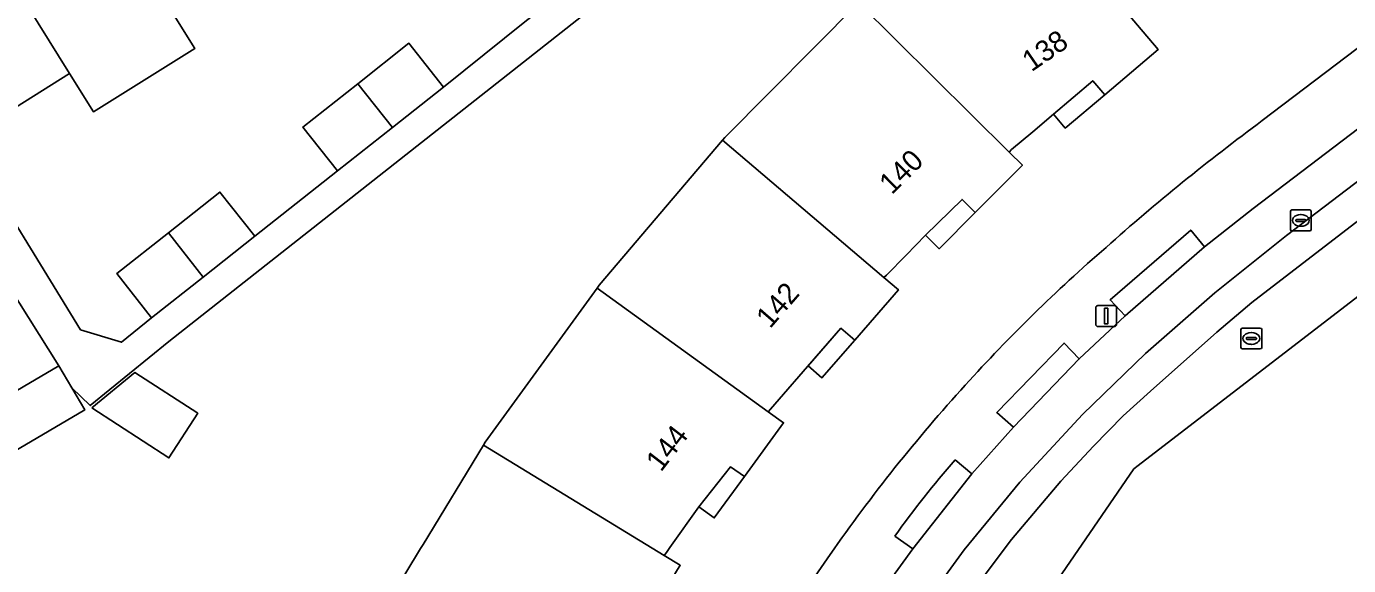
# Model space of a CAD drawing. Extents: x 159664 to 160323, y 385312 to 386115.
# Drawn here: x 160206.9 to 160270.1, y 385653.4 to 385679.2 of the extents above; entities that cross this region are included whole.
import ezdxf

# ---------------------------------------------------------------- set-up
doc = ezdxf.new("R2010")
doc.units = 0
for name, color, linetype in [('IMGEO_Erf', 7, 'Continuous'), ('IMGEO_Kolk', 7, 'Continuous'), ('IMGEO_Lichtmast', 7, 'Continuous'), ('IMGEO_Pand', 7, 'Continuous'), ('IMGEO_Pand_nummerreeks', 7, 'Continuous'), ('IMGEO_Pand_overbouw', 7, 'Continuous'), ('IMGEO_Parkeervlak_open', 7, 'Continuous'), ('IMGEO_Rijbaan_lokaal_gesloten', 7, 'Continuous'), ('IMGEO_Rioolput', 7, 'Continuous'), ('IMGEO_Voetpad_open', 7, 'Continuous')]:
    doc.layers.add(name, color=color, linetype=linetype)

msp = doc.modelspace()

# ---------------------------------------------------------------- linework, layer by layer
at = {"layer": 'IMGEO_Erf'}
for points in [[(160265.97, 385674.668), (160295.586, 385697.136)], [(160247.615, 385690.818), (160213.723, 385664.117), (160209.972, 385661.051), (160209.091, 385661.907), (160209.714, 385660.848), (160204.864, 385657.995)], [(160257.769, 385681.887), (160261.002, 385678.073), (160258.448, 385675.907), (160257.873, 385676.575), (160256.003, 385674.971), (160255.014, 385674.142), (160253.99, 385673.285), (160253.875, 385673.165), (160254.512, 385672.534), (160252.264, 385670.284), (160251.634, 385670.902), (160249.89, 385669.19), (160248.953, 385668.242), (160248.015, 385667.293), (160247.9, 385667.177), (160248.594, 385666.587), (160246.502, 385664.186), (160245.841, 385664.753), (160244.243, 385662.919), (160242.895, 385661.362), (160242.482, 385660.885), (160242.372, 385660.758), (160243.102, 385660.231), (160241.229, 385657.659), (160240.574, 385658.136), (160239.052, 385656.224), (160237.673, 385654.282), (160237.501, 385654.04), (160237.4, 385653.898), (160238.169, 385653.43), (160236.502, 385650.71)], [(160228.763, 385659.159), (160228.851, 385659.304), (160234.192, 385666.665), (160234.292, 385666.803), (160240.184, 385673.738), (160240.294, 385673.867), (160246.675, 385680.3)], [(160213.827, 385679.944), (160214.97, 385678.113), (160210.126, 385675.091), (160208.986, 385676.919), (160203.93, 385673.76), (160209.512, 385664.676), (160211.46, 385664.084), (160212.905, 385665.253), (160211.24, 385667.361), (160213.706, 385669.309), (160216.169, 385671.255), (160217.834, 385669.147), (160221.786, 385672.264), (160220.132, 385674.359), (160222.757, 385676.432), (160225.201, 385678.363), (160226.855, 385676.268), (160230.745, 385679.398)], [(160203.621, 385660.108), (160208.471, 385662.961), (160202.303, 385672.745)], [(160224.395, 385651.985), (160225.761, 385654.227), (160225.874, 385654.413), (160228.763, 385659.159)], [(160242.855, 385650.375), (160245.33, 385653.937)]]:
    msp.add_lwpolyline(points, dxfattribs=at)
msp.add_lwpolyline([(160210.042, 385660.941), (160212.099, 385662.634), (160215.113, 385660.687), (160213.736, 385658.554)], close=True, dxfattribs=at)
for centre, radius, start, end in [((160328.614, 385589.852), 105.442, 126.44912, 131.67149), ((160308.889, 385610.431), 76.963, 130.8885, 137.89716), ((160309.846, 385609.099), 78.567, 137.64386, 145.20071)]:
    msp.add_arc(centre, radius, start, end, dxfattribs=at)
at = {"layer": 'IMGEO_Kolk'}
for p, q in [((160267.317, 385669.475), (160267.317, 385670.327)), ((160267.392, 385670.401), (160268.244, 385670.401)), ((160267.805, 385670.181), (160267.83, 385670.181)), ((160268.318, 385670.327), (160268.318, 385669.475)), ((160267.576, 385669.895), (160267.576, 385669.907)), ((160268.014, 385669.858), (160267.616, 385669.858)), ((160267.619, 385669.944), (160268.017, 385669.944)), ((160267.828, 385669.621), (160267.803, 385669.621)), ((160268.06, 385669.907), (160268.06, 385669.895)), ((160268.244, 385669.401), (160267.392, 385669.401))]:
    msp.add_line(p, q, dxfattribs=at)
for points in [[(160267.317, 385669.475), (160267.317, 385670.327)], [(160267.392, 385670.401), (160268.244, 385670.401)], [(160268.318, 385670.327), (160268.318, 385669.475)], [(160268.244, 385669.401), (160267.392, 385669.401)]]:
    msp.add_lwpolyline(points, dxfattribs=at)
for centre, radius, start, end in [((160267.394, 385670.325), 0.0765, 91.55205, 178.44795), ((160267.394, 385670.325), 0.0765, 91.55205, 178.44795), ((160268.242, 385670.325), 0.0765, 1.55205, 88.44795), ((160268.242, 385670.325), 0.0765, 1.55205, 88.44795), ((160267.394, 385669.477), 0.0765, 181.55205, 268.44795), ((160267.394, 385669.477), 0.0765, 181.55205, 268.44795), ((160267.616, 385669.904), 0.0403, 85.87752, 175.75265), ((160267.613, 385669.894), 0.0366, 178.93798, 274.71019), ((160268.017, 385669.901), 0.043, 264.86636, 352.45326), ((160268.021, 385669.906), 0.0386, 1.73085, 96.63898), ((160268.242, 385669.477), 0.0765, 271.55205, 358.44795), ((160268.242, 385669.477), 0.0765, 271.55205, 358.44795)]:
    msp.add_arc(centre, radius, start, end, dxfattribs=at)
for centre, major_axis, ratio, start_param, end_param in [((160267.804, 385669.901), (-0.387, 0.002), 0.722429, 4.712389, 7.853982), ((160267.829, 385669.901), (-0.39, 0.002), 0.717154, 1.570796, 4.712389)]:
    msp.add_ellipse(centre, major_axis=major_axis, ratio=ratio, start_param=start_param, end_param=end_param, dxfattribs=at)
at = {"layer": 'IMGEO_Lichtmast'}
for p, q in [((160258.021, 385664.933), (160258.021, 385665.733)), ((160258.021, 385665.733), (160258.021, 385664.933)), ((160258.121, 385665.833), (160258.911, 385665.833)), ((160258.911, 385665.833), (160258.121, 385665.833)), ((160259.011, 385665.733), (160259.011, 385664.933)), ((160259.011, 385664.933), (160259.011, 385665.733)), ((160258.911, 385664.833), (160258.121, 385664.833)), ((160258.121, 385664.833), (160258.911, 385664.833))]:
    msp.add_line(p, q, dxfattribs=at)
msp.add_lwpolyline([(160258.441, 385665.708), (160258.591, 385665.708), (160258.591, 385664.958), (160258.441, 385664.958), (160258.441, 385665.708)], dxfattribs=at)
for centre, start, end in [((160258.121, 385665.733), 90, 180), ((160258.121, 385665.733), 90, 180), ((160258.911, 385665.733), 0, 90), ((160258.911, 385665.733), 360, 90), ((160258.121, 385664.933), 180, 270), ((160258.121, 385664.933), 180, 270), ((160258.911, 385664.933), 270, 0), ((160258.911, 385664.933), 270, 0)]:
    msp.add_arc(centre, 0.1, start, end, dxfattribs=at)
at = {"layer": 'IMGEO_Pand'}
for points in [[(160208.785, 385688.026), (160205.914, 385686.205), (160206.429, 385685.394), (160204.621, 385684.268), (160204.105, 385685.093), (160203.948, 385684.994), (160208.986, 385676.919), (160210.126, 385675.091), (160214.97, 385678.113), (160213.827, 385679.944)], [(160246.795, 385680.421), (160246.675, 385680.3), (160253.875, 385673.165), (160253.99, 385673.285), (160255.014, 385674.142), (160256.003, 385674.971), (160257.873, 385676.575), (160258.448, 385675.907), (160261.002, 385678.073), (160257.769, 385681.887), (160253.895, 385686.456)], [(160203.948, 385684.994), (160201.089, 385683.188), (160201.601, 385682.377), (160199.449, 385681.055), (160202.066, 385676.795), (160203.93, 385673.76), (160208.986, 385676.919)], [(160253.875, 385673.165), (160246.675, 385680.3), (160240.294, 385673.867), (160240.184, 385673.738), (160247.9, 385667.177), (160248.015, 385667.293), (160248.953, 385668.242), (160249.89, 385669.19), (160251.634, 385670.902), (160252.264, 385670.284), (160254.512, 385672.534)], [(160222.757, 385676.432), (160224.416, 385674.341), (160226.855, 385676.268), (160225.201, 385678.363)], [(160224.416, 385674.341), (160222.757, 385676.432), (160220.132, 385674.359), (160221.786, 385672.264)], [(160247.9, 385667.177), (160240.184, 385673.738), (160234.292, 385666.803), (160234.192, 385666.665), (160242.372, 385660.758), (160242.482, 385660.885), (160242.895, 385661.362), (160244.243, 385662.919), (160245.841, 385664.753), (160246.502, 385664.186), (160248.594, 385666.587)], [(160213.706, 385669.309), (160215.363, 385667.194), (160217.834, 385669.147), (160216.169, 385671.255)], [(160215.363, 385667.194), (160213.706, 385669.309), (160211.24, 385667.361), (160212.905, 385665.253)], [(160242.372, 385660.758), (160234.192, 385666.665), (160228.851, 385659.304), (160228.763, 385659.159), (160237.4, 385653.898), (160237.501, 385654.04), (160237.673, 385654.282), (160239.052, 385656.224), (160240.574, 385658.136), (160241.229, 385657.659), (160243.102, 385660.231)], [(160209.714, 385660.848), (160209.091, 385661.907), (160208.471, 385662.961), (160203.621, 385660.108), (160204.864, 385657.995)], [(160210.042, 385660.941), (160213.736, 385658.554), (160215.113, 385660.687), (160212.099, 385662.634)], [(160237.4, 385653.898), (160228.763, 385659.159), (160225.874, 385654.413), (160225.761, 385654.227), (160224.395, 385651.985), (160226.869, 385650.479), (160233.033, 385646.728), (160234.475, 385649.078), (160235.803, 385651.142), (160236.502, 385650.71), (160238.169, 385653.43)]]:
    msp.add_lwpolyline(points, close=True, dxfattribs=at)
at = {"layer": 'IMGEO_Pand_overbouw'}
for points in [[(160258.448, 385675.907), (160257.873, 385676.575), (160256.003, 385674.971), (160256.564, 385674.31)], [(160252.264, 385670.284), (160251.634, 385670.902), (160249.89, 385669.19), (160250.533, 385668.552)], [(160246.502, 385664.186), (160245.841, 385664.753), (160244.279, 385662.96), (160244.935, 385662.388)], [(160241.229, 385657.659), (160240.574, 385658.136), (160239.052, 385656.224), (160239.793, 385655.688)]]:
    msp.add_lwpolyline(points, close=True, dxfattribs=at)
at = {"layer": 'IMGEO_Parkeervlak_open'}
msp.add_lwpolyline([(160294.854, 385692.772), (160265.536, 385670.467), (160263.223, 385668.636), (160259.421, 385665.338), (160257.23, 385663.285), (160254.083, 385660.03), (160252.1, 385657.788), (160249.279, 385654.209), (160247.504, 385651.778), (160244.957, 385648.047), (160242.752, 385644.842), (160240.217, 385641.145), (160237.832, 385637.679), (160235.362, 385634.046), (160234.747, 385633.204), (160236.414, 385632.08), (160249.137, 385650.603), (160251.725, 385654.159), (160254.397, 385657.4), (160257.386, 385660.622), (160260.401, 385663.542), (160263.712, 385666.437), (160267.137, 385669.184), (160298.34, 385692.951)], dxfattribs=at)
at = {"layer": 'IMGEO_Rijbaan_lokaal_gesloten'}
msp.add_lwpolyline([(160251.68, 385651.59), (160254, 385654.65), (160256.35, 385657.44), (160257.91, 385659.11), (160259.33, 385660.57), (160260.64, 385661.74), (160263.81, 385664.57), (160265.48, 385665.98), (160273.07, 385671.82), (160299.28, 385691.76), (160298.34, 385692.951), (160298.619, 385693.163), (160299.908, 385694.145), (160300.478, 385694.643), (160303.315, 385697.44), (160306.16, 385693.678), (160259.846, 385658.039), (160254.695, 385650.533)], dxfattribs=at)
msp.add_lwpolyline([(160298.34, 385692.951), (160267.137, 385669.184), (160263.712, 385666.437), (160260.401, 385663.542), (160257.386, 385660.622), (160254.397, 385657.4), (160251.725, 385654.159), (160249.137, 385650.603), (160236.414, 385632.08), (160237.653, 385631.248), (160241.465, 385636.84), (160249.22, 385648.09), (160250.38, 385649.77), (160251.68, 385651.59), (160254, 385654.65), (160256.35, 385657.44), (160257.91, 385659.11), (160259.33, 385660.57), (160260.64, 385661.74), (160263.81, 385664.57), (160265.48, 385665.98), (160273.07, 385671.82), (160299.28, 385691.76)], close=True, dxfattribs=at)
at = {"layer": 'IMGEO_Rioolput'}
for p, q in [((160264.954, 385663.835), (160264.954, 385664.687)), ((160265.029, 385664.761), (160265.881, 385664.761)), ((160265.442, 385664.541), (160265.467, 385664.541)), ((160265.955, 385664.687), (160265.955, 385663.835)), ((160265.213, 385664.255), (160265.213, 385664.267)), ((160265.651, 385664.218), (160265.253, 385664.218)), ((160265.256, 385664.304), (160265.654, 385664.304)), ((160265.465, 385663.981), (160265.44, 385663.981)), ((160265.697, 385664.267), (160265.697, 385664.255)), ((160265.881, 385663.761), (160265.029, 385663.761))]:
    msp.add_line(p, q, dxfattribs=at)
for points in [[(160264.954, 385663.835), (160264.954, 385664.687)], [(160265.029, 385664.761), (160265.881, 385664.761)], [(160265.955, 385664.687), (160265.955, 385663.835)], [(160265.881, 385663.761), (160265.029, 385663.761)]]:
    msp.add_lwpolyline(points, dxfattribs=at)
for centre, radius, start, end in [((160265.031, 385664.685), 0.0765, 91.55205, 178.44795), ((160265.031, 385664.685), 0.0765, 91.55205, 178.44795), ((160265.879, 385664.685), 0.0765, 1.55205, 88.44795), ((160265.879, 385664.685), 0.0765, 1.55205, 88.44795), ((160265.031, 385663.837), 0.0765, 181.55205, 268.44795), ((160265.031, 385663.837), 0.0765, 181.55205, 268.44795), ((160265.253, 385664.264), 0.0403, 85.87752, 175.75265), ((160265.25, 385664.254), 0.0366, 178.93798, 274.71019), ((160265.654, 385664.261), 0.043, 264.86636, 352.45326), ((160265.658, 385664.266), 0.0386, 1.73085, 96.63898), ((160265.879, 385663.837), 0.0765, 271.55205, 358.44795), ((160265.879, 385663.837), 0.0765, 271.55205, 358.44795)]:
    msp.add_arc(centre, radius, start, end, dxfattribs=at)
for centre, major_axis, ratio, start_param, end_param in [((160265.441, 385664.261), (-0.387, 0.002), 0.722429, 4.712389, 7.853982), ((160265.466, 385664.261), (-0.39, 0.002), 0.717154, 1.570796, 4.712389)]:
    msp.add_ellipse(centre, major_axis=major_axis, ratio=ratio, start_param=start_param, end_param=end_param, dxfattribs=at)
at = {"layer": 'IMGEO_Voetpad_open'}
for points in [[(160295.586, 385697.136), (160265.97, 385674.668)], [(160251.296, 385658.457), (160252.1, 385657.788), (160254.083, 385660.03), (160253.286, 385660.727), (160256.504, 385664.044), (160257.23, 385663.285), (160259.421, 385665.338), (160258.707, 385666.106), (160262.556, 385669.444), (160263.223, 385668.636), (160265.536, 385670.467), (160294.854, 385692.772)], [(160202.303, 385672.745), (160208.471, 385662.961), (160209.091, 385661.907), (160209.972, 385661.051), (160213.723, 385664.117), (160247.615, 385690.818), (160246.77, 385691.949), (160245.129, 385690.658), (160242.421, 385688.519), (160239.809, 385686.456), (160235.866, 385683.442), (160233.361, 385681.464), (160230.745, 385679.398), (160226.855, 385676.268), (160224.416, 385674.341), (160221.786, 385672.264), (160217.834, 385669.147), (160215.363, 385667.194), (160212.905, 385665.253), (160211.46, 385664.084), (160209.512, 385664.676), (160203.93, 385673.76)], [(160248.42, 385654.818), (160249.279, 385654.209), (160252.1, 385657.788), (160251.296, 385658.457)], [(160215.467, 385605.028), (160216.064, 385605.904), (160215.208, 385606.488), (160218.599, 385611.45), (160219.461, 385610.857), (160229.746, 385625.888), (160234.747, 385633.204), (160235.362, 385634.046), (160234.512, 385634.645), (160236.961, 385638.254), (160237.832, 385637.679), (160240.217, 385641.145), (160239.343, 385641.729), (160241.888, 385645.434), (160242.752, 385644.842), (160244.957, 385648.047), (160244.093, 385648.659), (160246.655, 385652.36), (160247.504, 385651.778), (160249.279, 385654.209), (160248.42, 385654.818)], [(160245.33, 385653.937), (160242.855, 385650.375), (160232.683, 385635.499), (160232.175, 385634.756), (160232.101, 385634.648), (160228.781, 385629.782), (160204.804, 385594.737), (160202.573, 385591.477), (160178.275, 385555.964), (160177.701, 385555.126), (160176.002, 385552.634), (160149.713, 385514.246), (160148.995, 385513.197), (160142.133, 385503.177), (160129.756, 385485.105), (160128.186, 385482.814)]]:
    msp.add_lwpolyline(points, dxfattribs=at)
for points in [[(160263.223, 385668.636), (160262.556, 385669.444), (160258.707, 385666.106), (160259.421, 385665.338)], [(160257.23, 385663.285), (160256.504, 385664.044), (160253.286, 385660.727), (160254.083, 385660.03)]]:
    msp.add_lwpolyline(points, close=True, dxfattribs=at)
for centre, radius, start, end in [((160328.614, 385589.852), 105.442, 126.44912, 131.67149), ((160308.889, 385610.431), 76.963, 130.8885, 137.89716), ((160309.846, 385609.099), 78.567, 137.64386, 145.20071), ((160288.108, 385626.407), 48.809, 138.95631, 144.40315), ((160288.108, 385626.407), 48.809, 138.95631, 144.40315)]:
    msp.add_arc(centre, radius, start, end, dxfattribs=at)

# ---------------------------------------------------------------- texts
at = {"layer": 'IMGEO_Pand_nummerreeks'}
for s, rotation, p in [('138', 34.43476, (160254.948, 385676.978)), ('140', 44.748, (160248.275, 385671.099)), ('142', 48.99362, (160242.458, 385664.699)), ('144', 52.49439, (160237.245, 385657.846))]:
    msp.add_text(s, height=1, rotation=rotation, dxfattribs=at).set_placement(p)

doc.saveas('drawing.dxf')
